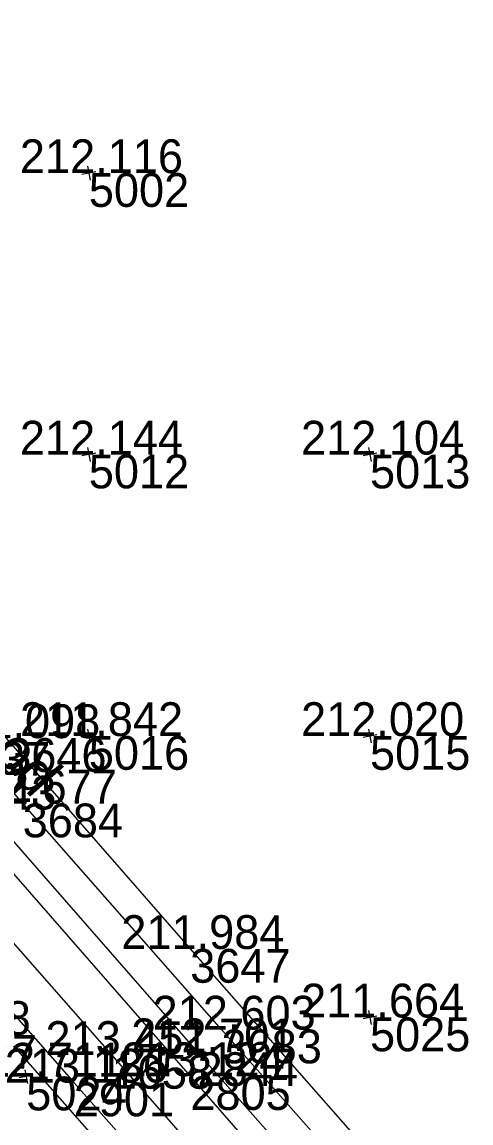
# Model space of a CAD drawing. Extents: x -556590 to -554855, y -1137918 to -1135717.
# Drawn here: x -555592.38 to -555576.41, y -1136523.75 to -1136484.63 of the extents above; entities that cross this region are included whole.
import ezdxf

# ---------------------------------------------------------------- set-up
doc = ezdxf.new("R2010")
doc.units = 0
for name, color, linetype in [('Vrstva 1', 7, 'Continuous'), ('Vrstva 4', 7, 'Continuous'), ('Vrstva 49', 7, 'Continuous'), ('Vrstva 50', 7, 'Continuous'), ('Vrstva 60', 7, 'Continuous'), ('Vrstva 61', 7, 'Continuous')]:
    doc.layers.add(name, color=color, linetype=linetype)

msp = doc.modelspace()

# ---------------------------------------------------------------- linework, layer by layer
at = {"layer": 'Vrstva 1'}
msp.add_lwpolyline([(-555484.828, -1136640.001), (-555491.528, -1136632.383), (-555498.412, -1136624.55), (-555504.946, -1136617.11), (-555511.606, -1136609.535), (-555518.452, -1136601.747), (-555525.811, -1136593.383), (-555532.445, -1136585.842), (-555538.802, -1136578.615), (-555545.375, -1136571.148), (-555549.372, -1136566.6), (-555556.022, -1136559.036), (-555563.24, -1136550.829), (-555569.21, -1136544.044), (-555575.755, -1136536.598), (-555582.668, -1136528.735), (-555589.184, -1136521.331), (-555595.934, -1136513.658), (-555603.173, -1136505.431), (-555609.997, -1136497.674), (-555617.047, -1136489.655), (-555624.151, -1136481.584)], dxfattribs=at)
at = {"layer": 'Vrstva 4'}
for points in [[(-555633.977, -1136472.931), (-555622.465, -1136485.967), (-555610.794, -1136499.26), (-555598.984, -1136512.703), (-555590.536, -1136522.311), (-555579.049, -1136535.308), (-555569.813, -1136545.791), (-555557.364, -1136559.907), (-555552.619, -1136565.36), (-555551.747, -1136566.427), (-555551.548, -1136566.959), (-555551.515, -1136567.335), (-555551.578, -1136567.564), (-555554.515, -1136564.027), (-555567.11, -1136549.89), (-555580.384, -1136534.938), (-555595.88, -1136517.383), (-555608.088, -1136503.55), (-555622.431, -1136487.275), (-555632.955, -1136475.376)], [(-555527.948, -1136588.271), (-555529.845, -1136586.468), (-555535.205, -1136580.281), (-555544.634, -1136569.624), (-555554.912, -1136557.94), (-555561.607, -1136550.38), (-555568.587, -1136542.487), (-555575.122, -1136534.99), (-555586.388, -1136522.085), (-555596.442, -1136510.594), (-555607.811, -1136497.74), (-555613.591, -1136490.916), (-555614.188, -1136490.137), (-555614.496, -1136489.875), (-555614.865, -1136489.81), (-555615.227, -1136489.544), (-555615.638, -1136488.973), (-555615.944, -1136488.425), (-555617.216, -1136486.813), (-555618.033, -1136485.9), (-555620.12, -1136483.808), (-555629.064, -1136473.626)], [(-555620.889, -1136481.776), (-555617.266, -1136485.877), (-555616.608, -1136486.727), (-555616.229, -1136487.35), (-555615.754, -1136488.048), (-555614.935, -1136489.158), (-555614.508, -1136489.453), (-555614.14, -1136489.564), (-555613.829, -1136489.72), (-555613.471, -1136490.05), (-555612.691, -1136491.001), (-555601.238, -1136504.064), (-555594.724, -1136511.412), (-555586.133, -1136521.236), (-555576.395, -1136532.26), (-555571.093, -1136538.752), (-555569.249, -1136540.97), (-555569.022, -1136541.086), (-555568.815, -1136541.122), (-555568.544, -1136541.236), (-555568.212, -1136541.515), (-555567.584, -1136542.237), (-555558.604, -1136552.63), (-555548.815, -1136563.777)]]:
    msp.add_lwpolyline(points, dxfattribs=at)
at = {"layer": 'Vrstva 49'}
for p, q in [((-555589.754, -1136489.953), (-555590.246, -1136490.047)), ((-555590.047, -1136489.754), (-555589.953, -1136490.246)), ((-555590.047, -1136499.754), (-555589.953, -1136500.246)), ((-555580.047, -1136499.754), (-555579.953, -1136500.246)), ((-555589.754, -1136499.953), (-555590.246, -1136500.047)), ((-555579.754, -1136499.953), (-555580.246, -1136500.047)), ((-555589.754, -1136509.953), (-555590.246, -1136510.047)), ((-555590.047, -1136509.754), (-555589.953, -1136510.246)), ((-555579.754, -1136509.953), (-555580.246, -1136510.047)), ((-555580.047, -1136509.754), (-555579.953, -1136510.246)), ((-555580.047, -1136519.754), (-555579.953, -1136520.246)), ((-555579.754, -1136519.953), (-555580.246, -1136520.047)), ((-555591.98, -1136522.053), (-555592.472, -1136522.147)), ((-555592.273, -1136521.854), (-555592.179, -1136522.346))]:
    msp.add_line(p, q, dxfattribs=at)
for points in [[(-555544.441, -1136566.85), (-555551.334, -1136559.234), (-555556.022, -1136553.665), (-555562.345, -1136546.603), (-555564.741, -1136544.236), (-555565.657, -1136543.328), (-555566.361, -1136542.353), (-555566.72, -1136541.407), (-555567.2, -1136540.125), (-555568.614, -1136537.846), (-555569.574, -1136536.763), (-555570.701, -1136536.259), (-555572.258, -1136535.035), (-555574.629, -1136532.477), (-555578.984, -1136527.537), (-555585.28, -1136520.429), (-555592.352, -1136512.399), (-555598.214, -1136505.509), (-555604.763, -1136498.037), (-555612.017, -1136489.54), (-555614.371, -1136486.921), (-555618.587, -1136482.137)], [(-555616.367, -1136483.595), (-555611.354, -1136489.14), (-555606.835, -1136494.271), (-555598.938, -1136503.31), (-555592.939, -1136510.075), (-555586.393, -1136517.565), (-555578.721, -1136526.276), (-555572.465, -1136533.43), (-555570.363, -1136535.704), (-555569.422, -1136536.555), (-555568.805, -1136537.164), (-555568.091, -1136537.936), (-555566.767, -1136539.559), (-555565.5, -1136541.619), (-555564.932, -1136542.574), (-555564.199, -1136543.353), (-555561.254, -1136546.4), (-555556.075, -1136552.026), (-555549.532, -1136559.703), (-555541.621, -1136568.507), (-555533.546, -1136577.461), (-555526.5, -1136585.626), (-555524.905, -1136587.515), (-555523.504, -1136589.317)]]:
    msp.add_lwpolyline(points, dxfattribs=at)
at = {"layer": 'Vrstva 60'}
for p, q in [((-555590, -1136490), (-555590, -1136490)), ((-555590, -1136500), (-555590, -1136500)), ((-555580, -1136500), (-555580, -1136500)), ((-555590, -1136510), (-555590, -1136510)), ((-555580, -1136510), (-555580, -1136510)), ((-555592.352, -1136512.399), (-555592.352, -1136512.399)), ((-555586.393, -1136517.565), (-555586.393, -1136517.565)), ((-555580, -1136520), (-555580, -1136520)), ((-555585.28, -1136520.429), (-555585.28, -1136520.429)), ((-555589.184, -1136521.331), (-555589.184, -1136521.331)), ((-555586.133, -1136521.236), (-555586.133, -1136521.236)), ((-555592.226, -1136522.1), (-555592.226, -1136522.1)), ((-555586.388, -1136522.085), (-555586.388, -1136522.085)), ((-555590.536, -1136522.311), (-555590.536, -1136522.311))]:
    msp.add_line(p, q, dxfattribs=at)

# ---------------------------------------------------------------- texts
at = {"layer": 'Vrstva 50'}
msp.add_text('poškozená ZZ', height=1.5, rotation=131.3448, dxfattribs=at).set_placement((-555591.137, -1136511.496))
at = {"layer": 'Vrstva 60'}
for s, p in [('5002', (-555590, -1136491.2)), ('5012', (-555590, -1136501.2)), ('5013', (-555580, -1136501.2)), ('5016', (-555590, -1136511.2)), ('5015', (-555580, -1136511.2)), ('3646', (-555592.939, -1136511.275)), ('2843', (-555594.724, -1136512.612)), ('3684', (-555592.352, -1136513.599)), ('3647', (-555586.393, -1136518.765)), ('5025', (-555580, -1136521.2)), ('3477', (-555595.41, -1136521.819)), ('3683', (-555585.28, -1136521.629)), ('1658', (-555589.184, -1136522.531)), ('2844', (-555586.133, -1136522.436)), ('5024', (-555592.226, -1136523.3)), ('2805', (-555586.388, -1136523.285)), ('2901', (-555590.536, -1136523.511))]:
    msp.add_text(s, height=1.2, dxfattribs=at).set_placement(p)
at = {"layer": 'Vrstva 61'}
for s, p in [('212.116', (-555592.452, -1136490)), ('212.144', (-555592.451, -1136500)), ('212.104', (-555582.451, -1136500)), ('212.098', (-555595.393, -1136510.075)), ('211.842', (-555592.448, -1136510)), ('212.020', (-555582.451, -1136510)), ('212.737', (-555597.176, -1136511.412)), ('212.677', (-555594.804, -1136512.399)), ('211.984', (-555588.844, -1136517.565)), ('211.664', (-555582.451, -1136520)), ('212.558', (-555597.864, -1136520.619)), ('212.603', (-555587.732, -1136520.429)), ('213.451', (-555591.541, -1136521.331)), ('212.701', (-555588.49, -1136521.236)), ('212.711', (-555594.583, -1136522.1)), ('213.124', (-555588.839, -1136522.085)), ('213.186', (-555592.988, -1136522.311))]:
    msp.add_text(s, height=1.2, dxfattribs=at).set_placement(p)

doc.saveas('drawing.dxf')
